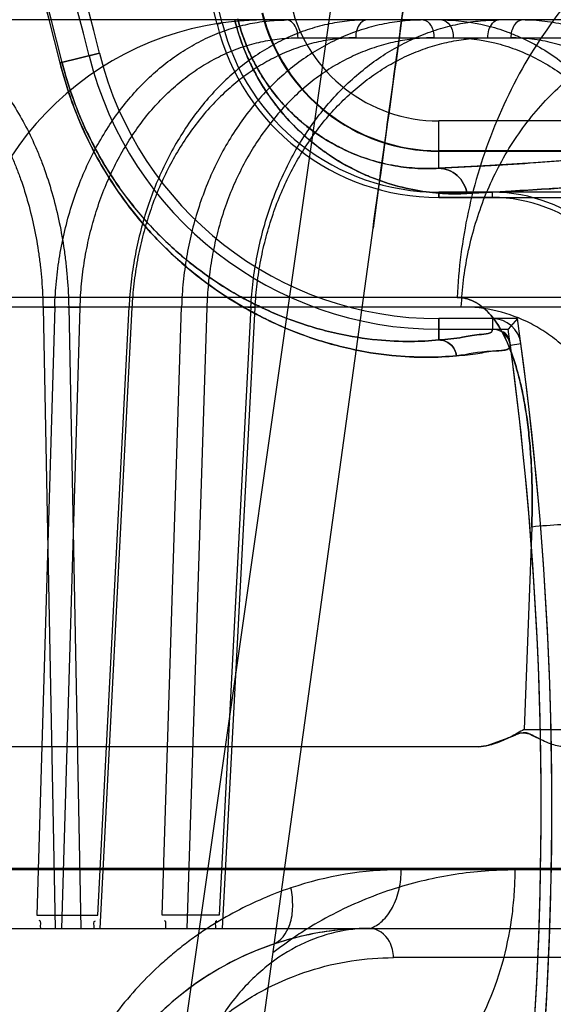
# Model space of a CAD drawing. Header units: millimetres. Extents: x 0 to 297, y 0 to 210.
# Tile 425 of 438: x 242.7033 to 242.7562, y 159.3565 to 159.454. Entities that reach past the tile are written whole.
import ezdxf

# ---------------------------------------------------------------- set-up
doc = ezdxf.new("R2010")
doc.units = ezdxf.units.MM
doc.header["$LTSCALE"] = 16.335
doc.layers.get('0').update_dxf_attribs({"linetype": 'CONTINUOUS'})
for name, color, linetype in [('AXES_REF', 7, 'CONTINUOUS'), ('INTFCLR_1', 7, 'CONTINUOUS'), ('INTFCLR_144815', 7, 'CONTINUOUS'), ('INTFCLR_72935', 7, 'CONTINUOUS')]:
    doc.layers.add(name, color=color, linetype=linetype)

msp = doc.modelspace()

# ---------------------------------------------------------------- linework, layer by layer
at = {"color": 7, "linetype": 'Continuous'}
for radius in [5.8174969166, 5.817, 5.7797484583]:
    msp.add_circle((241.4979109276, 154.8339782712), radius, dxfattribs=at)
msp.add_arc((241.4979109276, 154.8339782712), 5.76, 278.2771290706, 261.7228709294, dxfattribs=at)
at = {"layer": 'AXES_REF', "color": 7, "linetype": 'Continuous'}
msp.add_arc((241.4979109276, 154.8339782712), 5.892, 113.0826660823, 66.91733391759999, dxfattribs=at)
at = {"layer": 'AXES_REF', "color": 9, "linetype": 'Continuous'}
msp.add_arc((241.4979109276, 154.8339782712), 5.3067073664, 94.4118118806, 85.5881881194, dxfattribs=at)
at = {"layer": 'INTFCLR_1', "color": 9, "linetype": 'Continuous'}
for p, q in [((242.7234070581, 159.4537013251), (242.7228975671, 159.4535749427)), ((242.7073541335, 159.4497192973), (242.7112505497, 159.4506858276)), ((242.7448624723, 159.4392838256), (242.7448624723, 159.4439715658)), ((242.7632096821, 159.4439715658), (242.7448624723, 159.4439715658)), ((242.7448624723, 159.4409720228), (242.764016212, 159.4409729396)), ((242.7448624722, 159.4363928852), (242.7448624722, 159.4369178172)), ((242.7501710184, 159.4363928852), (242.7501710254, 159.4369178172)), ((242.7448624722, 159.4243928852), (242.7448624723, 159.4222757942)), ((242.7501710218, 159.4243928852), (242.750170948, 159.4233349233)), ((242.7519550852, 159.4217736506), (242.7530036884, 159.4219140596))]:
    msp.add_line(p, q, dxfattribs=at)
at = {"layer": 'INTFCLR_1', "color": 6, "linetype": 'Continuous'}
for p, q in [((242.7448624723, 159.4369178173), (242.7501710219, 159.4369178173)), ((242.7501710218, 159.4363928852), (242.7448624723, 159.4363928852)), ((242.7501709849, 159.4243928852), (242.7448624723, 159.4243928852)), ((242.7448624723, 159.4233349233), (242.7501709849, 159.4233349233))]:
    msp.add_line(p, q, dxfattribs=at)
at = {"layer": 'INTFCLR_1', "color": 9, "linetype": 'Continuous'}
for centre, radius, start, end in [((242.4100786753, 159.3759782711), 0.3626146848, 4.2349584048, 43.61014177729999), ((242.4100786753, 159.3759782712), 0.3062848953, 13.9313770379, 41.16544983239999), ((242.4100786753, 159.3759782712), 0.3064862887, 13.9313763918, 41.1654492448), ((242.7448624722, 159.459023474), 0.0150519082, 193.931376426, 269.9999999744), ((242.7448624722, 159.459023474), 0.0180514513, 193.9313763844, 270.0000000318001)]:
    msp.add_arc(centre, radius, start, end, dxfattribs=at)
at = {"layer": 'INTFCLR_1', "color": 6, "linetype": 'Continuous'}
for centre, radius, start, end in [((242.4100786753, 159.3759782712), 0.3596172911, 10.8985890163, 42.7086480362), ((242.4100786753, 159.3759782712), 0.3222993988, 13.9313766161, 41.16544924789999), ((242.4100786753, 159.3759782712), 0.3228243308, 13.9313763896, 41.16544924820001), ((242.4100786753, 159.3759782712), 0.3102993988, 13.9313761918, 41.1654492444), ((242.4100786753, 159.3759782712), 0.309241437, 13.9313763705, 41.1654492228), ((242.7448624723, 159.459023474), 0.0226305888, 193.9313730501, 270.0000005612), ((242.7448624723, 159.459023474), 0.0221056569, 193.9313762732, 270.0000001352), ((242.7448624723, 159.459023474), 0.03568855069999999, 193.9313764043, 269.9999999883), ((242.7448624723, 159.459023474), 0.0346305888, 193.931378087, 270.0000003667), ((242.7501708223, 159.4215347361), 0.0153830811, 7.627261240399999, 89.9992566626), ((242.7501708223, 159.4215347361), 0.0148581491, 7.627262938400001, 89.99922879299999), ((242.7501708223, 159.4215347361), 0.0028581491, 7.627283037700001, 89.99599086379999), ((242.7501708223, 159.4215347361), 0.0018001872, 7.626596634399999, 89.9960006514), ((242.4100786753, 159.3759782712), 0.3449299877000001, 356.013443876, 7.6295226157), ((242.4100786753, 159.3759782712), 0.3459879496, 356.0148208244, 7.629522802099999)]:
    msp.add_arc(centre, radius, start, end, dxfattribs=at)
at = {"layer": 'INTFCLR_1', "color": 9, "linetype": 'Continuous'}
for points, knots in [([(242.7246404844, 159.4540072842), (242.7247840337, 159.4534285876), (242.7251121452, 159.4522966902), (242.7257224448, 159.4506745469), (242.7264200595, 159.449170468), (242.7271793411, 159.4477972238), (242.7279763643, 159.4465585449), (242.7290367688, 159.44511733), (242.730390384, 159.4435731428), (242.732060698, 159.4420295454), (242.7341646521, 159.4404254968), (242.7362839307, 159.4391954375), (242.7383702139, 159.4382904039), (242.740271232, 159.4376223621), (242.7425467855, 159.4370644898), (242.7451634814, 159.4367544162), (242.7468458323, 159.4367464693), (242.7476528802, 159.4367869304)], [0, 0, 0, 0, 0.0574632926, 0.1134413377, 0.1668813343, 0.2171113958, 0.2645566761, 0.3087359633, 0.3894700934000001, 0.4620266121, 0.5275637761, 0.6441777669, 0.6969842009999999, 0.7465882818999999, 0.8382378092, 0.9221215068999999, 1, 1, 1, 1]), ([(242.7249516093, 159.4540844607), (242.7250758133, 159.4535837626), (242.7253599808, 159.4526045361), (242.72588875, 159.4512014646), (242.7264937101, 159.4499007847), (242.7273443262, 159.4483673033), (242.7284816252, 159.446718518), (242.7299371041, 159.4450669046), (242.7313853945, 159.4437367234), (242.7332094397, 159.4423569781), (242.7361386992, 159.4406716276), (242.739552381, 159.4395932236), (242.7427174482, 159.4392401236), (242.7441674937, 159.439243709), (242.7448624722, 159.4392838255)], [0, 0, 0, 0, 0.057581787, 0.113670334, 0.167208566, 0.2175479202, 0.3092789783, 0.3901305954, 0.4627853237, 0.5284008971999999, 0.645086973, 0.8385561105, 0.9222973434, 1, 1, 1, 1]), ([(242.7073541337, 159.4497192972), (242.7076514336, 159.4485207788), (242.7083421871, 159.4462123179), (242.709657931, 159.4429515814), (242.7111562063, 159.440012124), (242.7127687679, 159.4374024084), (242.7144268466, 159.4351247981), (242.7165649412, 159.4325804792), (242.7187573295, 159.4304143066), (242.7209670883, 159.4285800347), (242.7230090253, 159.4270590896), (242.7254849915, 159.4254809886), (242.7283769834, 159.4239849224), (242.7318301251, 159.4225424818), (242.7357447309, 159.4213798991), (242.7399693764, 159.4206935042), (242.743518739, 159.4205143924), (242.745659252, 159.4206158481), (242.7466186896, 159.420709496)], [0, 0, 0, 0, 0.06983020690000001, 0.1360165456, 0.1985856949, 0.2561722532, 0.3093207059, 0.3577512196, 0.4440024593, 0.4831205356, 0.5200948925, 0.5879287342, 0.6488908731, 0.7039975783, 0.7993757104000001, 0.8790225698, 0.9454860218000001, 1, 1, 1, 1]), ([(242.7075496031, 159.4497677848), (242.7078321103, 159.4486288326), (242.7084887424, 159.4464351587), (242.7097398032, 159.4433369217), (242.7111646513, 159.4405443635), (242.7126983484, 159.4380653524), (242.7142753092, 159.4359022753), (242.7163088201, 159.4334865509), (242.718393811, 159.4314306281), (242.7204951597, 159.4296905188), (242.7224369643, 159.4282481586), (242.7247907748, 159.4267526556), (242.7275401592, 159.425336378), (242.7308216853, 159.4239728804), (242.7345411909, 159.4228772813), (242.7385530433, 159.4222368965), (242.7419221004, 159.4220774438), (242.7439524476, 159.4221837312), (242.7448624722, 159.4222757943)], [0, 0, 0, 0, 0.0698671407, 0.1360883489, 0.1986819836, 0.2562926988, 0.3094735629, 0.3579124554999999, 0.4441892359, 0.4833221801, 0.5202930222, 0.5881501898, 0.6490914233, 0.7042036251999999, 0.7995434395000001, 0.8791525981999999, 0.9455413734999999, 1, 1, 1, 1]), ([(242.764016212, 159.4409729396), (242.7629292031, 159.4406330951), (242.7608331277, 159.4404222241), (242.7575768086, 159.4400774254), (242.7539965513, 159.4398117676), (242.7496773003, 159.4395349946), (242.7465488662, 159.4393683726), (242.7448624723, 159.4392838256)], [0, 0, 0, 0, 0.1775490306, 0.3251143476, 0.5116510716, 0.7367680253, 1, 1, 1, 1]), ([(242.7476528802, 159.4367869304), (242.7475421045, 159.4374543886), (242.7468773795, 159.4387405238), (242.7455145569, 159.4392798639), (242.7448624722, 159.4392838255)], [0, 0, 0, 0, 0.5092164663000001, 1, 1, 1, 1]), ([(242.7476528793, 159.4367869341), (242.7492175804, 159.43686538), (242.751984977, 159.4370129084), (242.7556780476, 159.4372401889), (242.7585242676, 159.4374426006), (242.7607291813, 159.4376228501), (242.7625121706, 159.4377938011), (242.764029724, 159.4379583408), (242.7655903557, 159.4381896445), (242.7666770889, 159.4383400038), (242.7672464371, 159.4385929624)], [0, 0, 0, 0, 0.2385487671, 0.4219735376, 0.5633767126, 0.6730318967, 0.7587781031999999, 0.8362030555, 0.9051367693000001, 1, 1, 1, 1]), ([(242.750170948, 159.4233349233), (242.7502352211, 159.4228733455), (242.7485357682, 159.422834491), (242.7470985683, 159.4224649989), (242.745645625, 159.4223522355), (242.7448624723, 159.4222757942)], [0, 0, 0, 0, 0.2565760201, 0.5667820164, 1, 1, 1, 1]), ([(242.7466186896, 159.420709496), (242.7465636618, 159.4211269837), (242.7461438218, 159.4219470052), (242.745279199, 159.4222744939), (242.7448624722, 159.4222757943)], [0, 0, 0, 0, 0.5026078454, 1, 1, 1, 1]), ([(242.7466186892, 159.4207094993), (242.7473238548, 159.4207783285), (242.7487524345, 159.4208899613), (242.7501775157, 159.4212634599), (242.7520202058, 159.421287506), (242.7519550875, 159.4217736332)], [0, 0, 0, 0, 0.3881437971, 0.7313082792, 1, 1, 1, 1])]:
    msp.add_open_spline(points, degree=3, knots=knots, dxfattribs=at)
at = {"layer": 'INTFCLR_144815', "color": 9, "linetype": 'Continuous'}
for p, q in [((242.7887769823, 159.8370621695), (242.679970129, 159.0763019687)), ((242.7961810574, 159.4539782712), (242.0877571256, 159.4539782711)), ((242.7309181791, 159.4522096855), (242.7659862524, 159.4522096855)), ((242.6832340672, 159.033990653), (242.7383460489, 159.4333639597)), ((242.8624730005, 159.4264903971), (242.0134455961, 159.4264903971)), ((242.0656271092, 159.4255483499), (242.8226504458, 159.4255483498)), ((242.7068169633, 159.4255483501), (242.7050326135, 159.3652872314)), ((242.7056561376, 159.4254855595), (242.7082017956, 159.4255483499)), ((242.7056561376, 159.4254855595), (242.7068573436, 159.3639782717)), ((242.7075110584, 159.363978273), (242.7093292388, 159.4254855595)), ((242.7082017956, 159.4255483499), (242.7094009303, 159.3639782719)), ((242.7110727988, 159.3652872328), (242.7141751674, 159.4255483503)), ((242.7144564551, 159.4254855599), (242.7112869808, 159.3639782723)), ((242.7174519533, 159.3652872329), (242.7193799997, 159.4255483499)), ((242.7218759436, 159.4254855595), (242.7199108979, 159.3639782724)), ((242.7262525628, 159.4255483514), (242.7230934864, 159.3652872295)), ((242.7234376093, 159.363978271), (242.7266647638, 159.4254855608)), ((242.7540641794, 159.4037464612), (242.7533040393, 159.383684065)), ((242.7533034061, 159.3836840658), (242.7982445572, 159.3836840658)), ((242.915809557, 159.369925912), (242.6143892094, 159.3699259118)), ((242.9338081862, 159.3697688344), (242.6216503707, 159.3697688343)), ((241.9389869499, 159.3639782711), (242.9098097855, 159.3639782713)), ((242.8635020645, 159.3610829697), (242.7403782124, 159.3610829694))]:
    msp.add_line(p, q, dxfattribs=at)
at = {"layer": 'INTFCLR_144815', "color": 6, "linetype": 'Continuous'}
for p, q in [((242.7068169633, 159.4255483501), (242.7093292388, 159.4254855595)), ((242.7144564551, 159.4254855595), (242.7138141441, 159.4255439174)), ((242.7218759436, 159.4254855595), (242.7193799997, 159.4255483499)), ((242.7259394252, 159.4255400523), (242.7266647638, 159.4254855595)), ((242.7488016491, 159.3819782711), (242.1151926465, 159.3819782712)), ((242.7488016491, 159.3819782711), (242.749556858, 159.3820525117)), ((242.705032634, 159.365287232), (242.7110728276, 159.365287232)), ((242.7230935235, 159.365287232), (242.7174519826, 159.365287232))]:
    msp.add_line(p, q, dxfattribs=at)
at = {"layer": 'INTFCLR_144815', "color": 7, "linetype": 'Continuous'}
for p, q in [((242.74955681, 159.3820527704), (242.7521970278, 159.3830334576)), ((242.7521971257, 159.3830334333), (242.7514460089, 159.3826863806)), ((242.752741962, 159.3832716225), (242.7521971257, 159.3830334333)), ((242.7537758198, 159.3832722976), (242.7542876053, 159.3830342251)), ((242.7542876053, 159.3830342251), (242.7549733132, 159.3826870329)), ((242.7495568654, 159.3820527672), (242.7488016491, 159.3819782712))]:
    msp.add_line(p, q, dxfattribs=at)
at = {"layer": 'INTFCLR_144815', "color": 6, "linetype": 'Continuous'}
for centre, radius, start, end in [((242.7365835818, 159.4239782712), 0.048, 89.9999999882, 176.9999999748), ((242.7275712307, 159.4239782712), 0.03, 90.0000000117, 176.9999999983)]:
    msp.add_arc(centre, radius, start, end, dxfattribs=at)
at = {"layer": 'INTFCLR_144815', "color": 9, "linetype": 'Continuous'}
for centre, radius, start, end in [((242.7411534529, 159.3355966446), 0.0341933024, 90.00514370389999, 108.6480614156), ((242.7380541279, 159.3339782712), 0.03, 90.0000000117, 176.0000000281)]:
    msp.add_arc(centre, radius, start, end, dxfattribs=at)
at = {"layer": 'INTFCLR_144815', "color": 7, "linetype": 'Continuous'}
for points, knots in [([(242.7887769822, 159.8370621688), (242.7891354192, 159.8370692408), (242.7891928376, 159.8359100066), (242.7893061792, 159.8348995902), (242.7893089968, 159.8335229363), (242.7892893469, 159.8322358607), (242.7892470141, 159.8309994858), (242.7891904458, 159.8297293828), (242.7891047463, 159.8281574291), (242.7889848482, 159.8262867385), (242.7888566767, 159.82451212), (242.7887345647, 159.8229323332), (242.788619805, 159.8215132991), (242.788490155, 159.819976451), (242.7883438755, 159.8183054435), (242.7881787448, 159.8164814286), (242.7879934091, 159.8144986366), (242.7877851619, 159.812333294), (242.7875484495, 159.8099356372), (242.7872801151, 159.8072862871), (242.7869812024, 159.8044033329), (242.7866470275, 159.8012477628), (242.7862588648, 159.7976561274), (242.7858286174, 159.7937537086), (242.7853496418, 159.7894858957), (242.7848125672, 159.7847776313), (242.784187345, 159.7793845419), (242.7834818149, 159.7733927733), (242.7826782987, 159.766665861), (242.781767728, 159.759146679), (242.7807144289, 159.7505630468), (242.7795176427, 159.7409307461), (242.7781507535, 159.7300572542), (242.7765997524, 159.7178529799), (242.7748847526, 159.7044944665), (242.7730072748, 159.6900026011), (242.7709997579, 159.6746325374), (242.7688465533, 159.6582669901), (242.7665799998, 159.6411520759), (242.7642060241, 159.6233305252), (242.7617393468, 159.6049092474), (242.7591616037, 159.5857485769), (242.756455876, 159.5657229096), (242.7536406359, 159.5449697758), (242.7507536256, 159.5237653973), (242.7478062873, 159.5021897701), (242.7447732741, 159.4800552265), (242.7416094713, 159.4570334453), (242.7394522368, 159.4413800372), (242.7383460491, 159.4333639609)], [0, 0, 0, 0, 0.0026421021, 0.0054442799, 0.0088551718, 0.0123243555, 0.0150581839, 0.0179445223, 0.0217014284, 0.0266572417, 0.031760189, 0.0348135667, 0.0383346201, 0.0422522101, 0.046179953, 0.0506965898, 0.0557496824, 0.06085629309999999, 0.0667282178, 0.0735056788, 0.0804811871, 0.0880887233, 0.096891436, 0.1071047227, 0.1170227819, 0.1285415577, 0.1420284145, 0.1570346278, 0.1730043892, 0.1919564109, 0.2128538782, 0.2367380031, 0.2634897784, 0.2936193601, 0.3274037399, 0.3627465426, 0.4013131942, 0.4416392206, 0.4843958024, 0.5285469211, 0.5741395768, 0.6213675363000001, 0.6710282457, 0.7230645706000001, 0.7757135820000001, 0.8287407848, 0.8835481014, 0.9403637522, 1, 1, 1, 1]), ([(242.7383460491, 159.4333639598), (242.7393539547, 159.44066535), (242.7412436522, 159.4543774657), (242.7439042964, 159.4737228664), (242.7462427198, 159.4907655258), (242.7483100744, 159.5058649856), (242.7501510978, 159.5193389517), (242.7517934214, 159.5313818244), (242.7532775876, 159.5422841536), (242.7546360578, 159.5522807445), (242.7558760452, 159.561421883), (242.7569908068, 159.5696539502), (242.7579765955, 159.5769450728), (242.7588554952, 159.5834548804), (242.7596400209, 159.5892736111), (242.7603378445, 159.5944565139), (242.7609599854, 159.599082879), (242.7615183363, 159.6032394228), (242.762015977, 159.6069476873), (242.7624682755, 159.6103210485), (242.7628720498, 159.6133349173), (242.7632332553, 159.6160330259), (242.7635604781, 159.6184788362), (242.7638574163, 159.6206995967), (242.7641283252, 159.622726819), (242.7643725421, 159.6245551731), (242.7645960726, 159.6262294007), (242.7648008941, 159.6277641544), (242.7649879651, 159.6291664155), (242.7651655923, 159.6304983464), (242.7653658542, 159.6320005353), (242.7655705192, 159.6335363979), (242.7657154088, 159.6346241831), (242.7657805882, 159.6351137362)], [0, 0, 0, 0, 0.1086009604, 0.2039477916, 0.2877238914, 0.3620651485, 0.4285031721, 0.4880977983, 0.5411506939, 0.5906228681, 0.6367442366, 0.6770723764, 0.71302358, 0.7451511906, 0.7738599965, 0.7995341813, 0.8222066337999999, 0.8426397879, 0.8613279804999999, 0.8773350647, 0.892788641, 0.9061319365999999, 0.9174444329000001, 0.9291470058, 0.9391444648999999, 0.9475796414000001, 0.9563257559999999, 0.9640319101, 0.9703936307, 0.9771701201, 0.9838307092, 0.9927231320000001, 1, 1, 1, 1]), ([(242.7542861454, 159.3830343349), (242.7540522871, 159.3831570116), (242.7533801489, 159.3835498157), (242.7525996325, 159.3832262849), (242.7521713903, 159.3830215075)], [0, 0, 0, 0, 0.357463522, 1, 1, 1, 1]), ([(242.7521970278, 159.3830334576), (242.7524457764, 159.3831526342), (242.7531166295, 159.3835384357), (242.7539010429, 159.3832363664), (242.7543099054, 159.3830223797)], [0, 0, 0, 0, 0.374100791, 1, 1, 1, 1]), ([(242.7572575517, 159.3819782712), (242.7568005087, 159.3819782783), (242.7560748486, 159.3821815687), (242.755111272, 159.3826100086), (242.7545760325, 159.3828855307), (242.7542861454, 159.3830343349)], [0, 0, 0, 0, 0.431984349, 0.6920171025, 1, 1, 1, 1]), ([(242.7510903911, 159.3825333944), (242.7508137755, 159.3824180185), (242.7500763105, 159.3821431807), (242.7492900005, 159.3819795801), (242.7488016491, 159.3819782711)], [0, 0, 0, 0, 0.3803144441, 1, 1, 1, 1]), ([(242.73805407, 159.3639782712), (242.7361401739, 159.3639782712), (242.7332360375, 159.3636990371), (242.7299358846, 159.3628883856), (242.7280472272, 159.3622735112), (242.7261470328, 159.3615473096), (242.7237925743, 159.3604346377), (242.7210445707, 159.3587599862), (242.7188009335, 159.3570457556), (242.7166840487, 159.3550642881), (242.7153915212, 159.3538275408), (242.714664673, 159.352935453)], [0, 0, 0, 0, 0.2151948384, 0.325426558, 0.3816421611, 0.4384201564, 0.5540782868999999, 0.6738510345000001, 0.7997002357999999, 0.8706165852, 1, 1, 1, 1])]:
    msp.add_open_spline(points, degree=3, knots=knots, dxfattribs=at)
at = {"layer": 'INTFCLR_144815', "color": 9, "linetype": 'Continuous'}
for points, knots in [([(242.7904771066, 159.4719782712), (242.7878797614, 159.4719782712), (242.7825087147, 159.4714536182), (242.7745588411, 159.4690221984), (242.7669021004, 159.4648256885), (242.7600264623, 159.4589668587), (242.7543531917, 159.4517500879), (242.7501637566, 159.4436270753), (242.747558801, 159.4351131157), (242.7468088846, 159.4293225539), (242.7466732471, 159.4264903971)], [0, 0, 0, 0, 0.1120066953, 0.2310131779, 0.3561439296, 0.4858595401, 0.6179059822, 0.7494999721, 0.8777274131, 1, 1, 1, 1]), ([(242.6896898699, 159.4539782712), (242.6908881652, 159.4539782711), (242.6927173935, 159.4536948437), (242.694711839, 159.4529203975), (242.6958375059, 159.4523474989), (242.697557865, 159.4513238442), (242.699425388, 159.4497551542), (242.7010480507, 159.4478952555), (242.7019483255, 159.4467006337), (242.7032909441, 159.4447353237), (242.7044318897, 159.4425781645), (242.7053843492, 159.4402943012), (242.705995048, 159.4386628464), (242.7069358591, 159.4356678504), (242.707578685, 159.4325493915), (242.7079289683, 159.4298073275), (242.70811079, 159.4279220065), (242.7081825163, 159.4264992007), (242.7082017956, 159.4255483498)], [0, 0, 0, 0, 0.0967659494, 0.1466539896, 0.1724019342, 0.1986761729, 0.308236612, 0.3671749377, 0.3978274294, 0.4289742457, 0.5593456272, 0.5937296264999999, 0.6288132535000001, 0.6999763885, 0.8470702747, 0.8850494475, 0.9232001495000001, 1, 1, 1, 1]), ([(242.7309181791, 159.4522096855), (242.7309152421, 159.4524770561), (242.7308400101, 159.4531817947), (242.7302531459, 159.4539782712), (242.7297855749, 159.4539782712)], [0, 0, 0, 0, 0.363812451, 1, 1, 1, 1]), ([(242.7377651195, 159.4539782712), (242.7375233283, 159.4539782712), (242.7368029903, 159.4535362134), (242.7366380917, 159.4527173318), (242.7366325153, 159.4522096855)], [0, 0, 0, 0, 0.3226170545, 1, 1, 1, 1]), ([(242.7433238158, 159.4539782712), (242.7436184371, 159.4539782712), (242.7442689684, 159.4533916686), (242.7443771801, 159.452647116), (242.7443816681, 159.4522096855)], [0, 0, 0, 0, 0.4024470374, 1, 1, 1, 1]), ([(242.745159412, 159.4539782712), (242.7466357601, 159.4539782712), (242.7488735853, 159.4537006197), (242.7513686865, 159.4529242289), (242.7527763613, 159.4523496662), (242.7548905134, 159.4513428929), (242.7572270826, 159.449794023), (242.7593117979, 159.447905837), (242.7604591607, 159.4467052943), (242.76214361, 159.4447668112), (242.7636164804, 159.4426086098), (242.7648651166, 159.4402984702), (242.7656589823, 159.4386717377), (242.7668910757, 159.4356979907), (242.7677730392, 159.4325662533), (242.7682795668, 159.4298093), (242.76855311, 159.4279255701), (242.7686791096, 159.4265006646), (242.7687279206, 159.4255483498)], [0, 0, 0, 0, 0.1091978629, 0.1646839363, 0.1929779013, 0.2215829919, 0.3378362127, 0.398393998, 0.4294053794, 0.4606082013, 0.5883152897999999, 0.6213567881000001, 0.6548436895, 0.7221509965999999, 0.8592379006, 0.8943221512, 0.9294697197, 1, 1, 1, 1]), ([(242.745159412, 159.4539782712), (242.7454750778, 159.4539782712), (242.74615918, 159.4534078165), (242.7462872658, 159.4526421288), (242.7462920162, 159.4522096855)], [0, 0, 0, 0, 0.4219368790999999, 1, 1, 1, 1]), ([(242.747091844, 159.4255483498), (242.7471726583, 159.4273173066), (242.7476183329, 159.4309289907), (242.7491672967, 159.436243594), (242.7516589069, 159.4413160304), (242.7550351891, 159.4458266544), (242.7591322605, 159.4494934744), (242.7636990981, 159.4521235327), (242.7677209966, 159.4534147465), (242.7705184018, 159.4538427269), (242.7720660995, 159.4539591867), (242.7728292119, 159.4539782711), (242.7732074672, 159.4539782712)], [0, 0, 0, 0, 0.1249260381, 0.2555252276, 0.3887896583, 0.5214499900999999, 0.6505625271, 0.7739873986, 0.8905463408, 0.9461740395, 0.9733149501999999, 1, 1, 1, 1]), ([(242.7497188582, 159.4522096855), (242.7497215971, 159.4524766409), (242.7497884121, 159.4531582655), (242.7503247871, 159.4539782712), (242.7507767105, 159.4539782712)], [0, 0, 0, 0, 0.3713619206, 1, 1, 1, 1]), ([(242.7531389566, 159.4539782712), (242.7528232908, 159.4539782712), (242.7521391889, 159.4534078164), (242.7520111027, 159.4526421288), (242.7520063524, 159.4522096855)], [0, 0, 0, 0, 0.4219368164, 1, 1, 1, 1]), ([(242.7761489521, 159.4255483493), (242.776091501, 159.4274300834), (242.7757990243, 159.4302398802), (242.7750924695, 159.4334397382), (242.7745882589, 159.4352231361), (242.7737489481, 159.4377989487), (242.7724914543, 159.4406694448), (242.7708964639, 159.443314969), (242.7699080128, 159.4447281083), (242.768391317, 159.4466970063), (242.7666654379, 159.4484715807), (242.7647591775, 159.449976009), (242.7634763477, 159.4508820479), (242.761172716, 159.4522450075), (242.7586693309, 159.4532038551), (242.7564706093, 159.4536817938), (242.7549980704, 159.4539095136), (242.7538815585, 159.4539782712), (242.7531389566, 159.4539782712)], [0, 0, 0, 0, 0.1400985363, 0.2092020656, 0.2436857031, 0.277971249, 0.4108016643, 0.4755818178, 0.5076100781, 0.5390793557, 0.6605405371, 0.6902617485, 0.7197591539, 0.7773480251, 0.8891702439, 0.9170270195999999, 0.9447376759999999, 1, 1, 1, 1]), ([(242.6882912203, 159.4522096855), (242.6894164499, 159.4522096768), (242.6911341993, 159.4519433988), (242.6930065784, 159.4512150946), (242.6940633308, 159.4506766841), (242.6956783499, 159.4497144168), (242.6974312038, 159.4482398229), (242.6989535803, 159.4464915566), (242.6997981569, 159.4453686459), (242.7010577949, 159.4435211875), (242.702127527, 159.4414933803), (242.703020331, 159.4393467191), (242.7035927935, 159.4378131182), (242.7044745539, 159.4349977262), (242.7050758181, 159.4320663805), (242.7054029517, 159.4294889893), (242.7055724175, 159.4277167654), (242.7056386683, 159.4263793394), (242.7056561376, 159.4254855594)], [0, 0, 0, 0, 0.0967190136, 0.1465806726, 0.1723146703, 0.1985760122, 0.3080971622, 0.3670217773, 0.3976693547, 0.4288123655, 0.5591857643, 0.5935747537, 0.6286656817, 0.6998490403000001, 0.8469959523, 0.8849916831, 0.9231605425, 1, 1, 1, 1]), ([(242.7093292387, 159.4254855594), (242.7093525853, 159.4262755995), (242.7094506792, 159.427850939), (242.7097528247, 159.4301911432), (242.7102080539, 159.4324885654), (242.7108121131, 159.434726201), (242.711561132, 159.436887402), (242.7124499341, 159.4389566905), (242.7134719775, 159.4409200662), (242.7146206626, 159.4427637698), (242.7158874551, 159.4444750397), (242.717264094, 159.4460408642), (242.7187400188, 159.4474505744), (242.7203055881, 159.4486937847), (242.7219499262, 159.4497620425), (242.72366184, 159.4506469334), (242.7254282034, 159.451341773), (242.7272352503, 159.451841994), (242.7290696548, 159.4521429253), (242.7303031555, 159.4522096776), (242.7309181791, 159.4522096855)], [0, 0, 0, 0, 0.0625751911, 0.1248556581, 0.1866808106, 0.2478568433, 0.308207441, 0.3676164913, 0.4259976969, 0.4832810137, 0.5394189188, 0.5943734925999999, 0.6481451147, 0.7007911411, 0.7524180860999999, 0.8031453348, 0.8531013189, 0.9024260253, 0.9513082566, 1, 1, 1, 1]), ([(242.7366325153, 159.4522096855), (242.7360159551, 159.4522096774), (242.7347779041, 159.4521425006), (242.7329349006, 159.4518406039), (242.7311158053, 159.451339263), (242.7293343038, 159.4506435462), (242.7276038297, 159.4497581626), (242.725936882, 159.4486896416), (242.7243445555, 159.4474460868), (242.7228380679, 159.4460359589), (242.7214275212, 159.4444697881), (242.72012373, 159.4427583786), (242.7189351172, 159.4409146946), (242.7178703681, 159.4389511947), (242.7169363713, 159.4368814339), (242.7161402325, 159.4347197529), (242.7154876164, 159.4324825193), (242.7149826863, 159.4301868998), (242.7146297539, 159.4278494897), (242.7144971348, 159.4262751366), (242.7144564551, 159.4254855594)], [0, 0, 0, 0, 0.0484674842, 0.09724098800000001, 0.1465391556, 0.1965208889, 0.2473248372, 0.2990923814, 0.351934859, 0.4059259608, 0.4610962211, 0.5174293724, 0.5748699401, 0.6333655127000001, 0.6928507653, 0.7532178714, 0.8143042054, 0.8759073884, 0.9378494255, 1, 1, 1, 1]), ([(242.7443816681, 159.4522096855), (242.7437406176, 159.4522096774), (242.7424554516, 159.4521427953), (242.7405439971, 159.4518413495), (242.7386615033, 159.4513405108), (242.7368221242, 159.4506452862), (242.7350397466, 159.4497603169), (242.733327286, 159.4486920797), (242.7316961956, 159.447448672), (242.7301580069, 159.4460385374), (242.7287230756, 159.4444722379), (242.7274024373, 159.4427605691), (242.7262046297, 159.4409165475), (242.7251384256, 159.4389526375), (242.7242107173, 159.4368824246), (242.7234285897, 159.4347202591), (242.7227975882, 159.432482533), (242.7223216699, 159.4301864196), (242.7220049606, 159.4278485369), (242.7219011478, 159.4262747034), (242.7218759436, 159.4254855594)], [0, 0, 0, 0, 0.0498726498, 0.09990516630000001, 0.1502864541, 0.2011534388, 0.25263064, 0.3048543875, 0.3579391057, 0.4119677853, 0.4669861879, 0.5229973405, 0.5799694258, 0.6378754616, 0.6966772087, 0.7562949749, 0.8165953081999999, 0.8774051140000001, 0.9385746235, 1, 1, 1, 1]), ([(242.7266647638, 159.4254855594), (242.7267062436, 159.4262762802), (242.7268427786, 159.4278532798), (242.7272083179, 159.4301938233), (242.7277323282, 159.4324915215), (242.7284100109, 159.4347293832), (242.7292369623, 159.436890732), (242.730207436, 159.4389600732), (242.7313143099, 159.4409234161), (242.7325503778, 159.4427669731), (242.7339064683, 159.4444780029), (242.7353736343, 159.4460434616), (242.7369406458, 159.4474527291), (242.7385971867, 159.4486954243), (242.7403317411, 159.4497631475), (242.7421324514, 159.4506475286), (242.7439855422, 159.451341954), (242.7458766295, 159.4518419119), (242.7477918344, 159.4521427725), (242.7490779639, 159.4522096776), (242.7497188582, 159.4522096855)], [0, 0, 0, 0, 0.0611914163, 0.1222153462, 0.1829330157, 0.2431697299, 0.3027654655, 0.3616159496, 0.4196421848, 0.4767773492, 0.5329717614, 0.5881802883, 0.6423889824, 0.6956352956, 0.7479993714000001, 0.7995680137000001, 0.850430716, 0.900683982, 0.9504712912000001, 1, 1, 1, 1]), ([(242.7462920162, 159.4522096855), (242.7476808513, 159.4522096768), (242.7497860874, 159.4519487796), (242.7521334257, 159.4512186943), (242.7534579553, 159.4506787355), (242.7554471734, 159.4497324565), (242.7576458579, 159.4482765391), (242.7596079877, 159.4465015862), (242.7606879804, 159.445373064), (242.7622735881, 159.4435510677), (242.7636602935, 159.4415223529), (242.7648362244, 159.4393507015), (242.7655838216, 159.437821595), (242.7667441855, 159.4350263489), (242.7675756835, 159.4320825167), (242.7680538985, 159.429490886), (242.7683122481, 159.4277201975), (242.7684315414, 159.4263807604), (242.7684779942, 159.4254855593)], [0, 0, 0, 0, 0.1092276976, 0.1647324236, 0.1930354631, 0.2216493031, 0.3379316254, 0.3985016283, 0.4295175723, 0.460723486, 0.5884330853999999, 0.6214715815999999, 0.6549537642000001, 0.7222477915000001, 0.8592953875, 0.8943666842, 0.9295004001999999, 1, 1, 1, 1]), ([(242.7736052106, 159.4254855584), (242.7735522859, 159.4272542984), (242.7732792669, 159.4298954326), (242.7726170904, 159.4329033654), (242.7721445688, 159.4345798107), (242.7713576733, 159.4370009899), (242.7701778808, 159.4396991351), (242.7686810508, 159.442186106), (242.7677533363, 159.4435144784), (242.7663299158, 159.4453652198), (242.7647096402, 159.4470333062), (242.7629197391, 159.4484475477), (242.7617151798, 159.4492992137), (242.7595519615, 159.4505803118), (242.7572008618, 159.4514816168), (242.7551358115, 159.4519310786), (242.7537526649, 159.45214513), (242.7527038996, 159.4522096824), (242.7520063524, 159.4522096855)], [0, 0, 0, 0, 0.1401554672, 0.2092802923, 0.2437732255, 0.2780669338, 0.4109187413, 0.4756998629, 0.5077268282, 0.5391939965, 0.6606353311, 0.6903498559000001, 0.7198403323, 0.7774136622, 0.8891993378, 0.9170477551, 0.9447508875, 1, 1, 1, 1]), ([(242.7540641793, 159.403746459), (242.7540937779, 159.4045298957), (242.7541275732, 159.4060808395), (242.7541009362, 159.4083830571), (242.7540138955, 159.410268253), (242.7539036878, 159.4117433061), (242.7537704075, 159.4131546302), (242.7535595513, 159.4148430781), (242.7532801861, 159.4164744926), (242.7530179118, 159.4177133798), (242.7527417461, 159.4188576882), (242.7523596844, 159.4201843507), (242.751684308, 159.4220315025), (242.7508780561, 159.4236340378), (242.7498944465, 159.4249037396), (242.7491494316, 159.4256090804), (242.748358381, 159.4261180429), (242.7475272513, 159.426424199), (242.7469551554, 159.4264903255), (242.7466732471, 159.4264903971)], [0, 0, 0, 0, 0.091767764, 0.1815442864, 0.2694487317, 0.3126145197, 0.3546725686, 0.4353724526, 0.511722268, 0.5483304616, 0.583580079, 0.6495041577, 0.7097632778, 0.8137986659, 0.8576620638, 0.8971951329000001, 0.933318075, 0.9670022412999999, 1, 1, 1, 1]), ([(242.7466732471, 159.4264903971), (242.7469549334, 159.4264902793), (242.7475254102, 159.4264245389), (242.7483525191, 159.4261206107), (242.7498081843, 159.4251865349), (242.7509330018, 159.423564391), (242.7517081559, 159.4219001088), (242.7520675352, 159.4209838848), (242.7524233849, 159.4199615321), (242.7528224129, 159.4185798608), (242.7532233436, 159.4168012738), (242.7534952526, 159.4152218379), (242.7536790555, 159.41388659), (242.7538418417, 159.4124766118), (242.7539950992, 159.4106586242), (242.7540819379, 159.4088045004), (242.7541136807, 159.4072813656), (242.7541196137, 159.4057164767), (242.7540940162, 159.4045358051), (242.7540641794, 159.4037464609)], [0, 0, 0, 0, 0.0329952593, 0.06653992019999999, 0.1023576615, 0.2341585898, 0.2886102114, 0.3181527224, 0.3493214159, 0.415407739, 0.4864622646, 0.5627887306, 0.6030561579, 0.6443314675, 0.7290312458, 0.8167025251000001, 0.8617033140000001, 0.9074743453, 1, 1, 1, 1]), ([(242.7647390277, 159.4097904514), (242.7646832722, 159.4099381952), (242.7644638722, 159.4105112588), (242.7640683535, 159.4114882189), (242.7633686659, 159.4130746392), (242.7621157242, 159.4155840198), (242.7601014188, 159.4187466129), (242.7578953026, 159.4211282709), (242.7563325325, 159.4223981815), (242.7553145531, 159.4231342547), (242.7534968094, 159.4242234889), (242.7506687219, 159.4252845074), (242.7482826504, 159.4255476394), (242.7470918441, 159.4255483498)], [0, 0, 0, 0, 0.0187560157, 0.0728836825, 0.1251833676, 0.224679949, 0.4058705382, 0.5687625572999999, 0.6073438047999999, 0.6449671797, 0.7179054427, 0.8585486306, 1, 1, 1, 1]), ([(242.7989752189, 159.4037464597), (242.7966594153, 159.40383049), (242.7919981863, 159.4039820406), (242.7850439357, 159.4041536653), (242.7782535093, 159.4042628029), (242.7718774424, 159.404302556), (242.7661486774, 159.404270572), (242.7612551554, 159.4041702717), (242.7573208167, 159.4040086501), (242.7550334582, 159.4038465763), (242.7540641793, 159.403746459)], [0, 0, 0, 0, 0.154723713, 0.3113826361, 0.4644588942, 0.6081603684, 0.7371004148, 0.8469550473, 0.9349387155, 1, 1, 1, 1]), ([(242.7524327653, 159.3697687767), (242.7504421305, 159.3697682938), (242.7464094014, 159.369463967), (242.7414515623, 159.3683075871), (242.737561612, 159.3669004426), (242.734676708, 159.3655808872), (242.7323437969, 159.3642720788), (242.7302588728, 159.3629185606), (242.7291170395, 159.3620833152), (242.7284353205, 159.3615465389)], [0, 0, 0, 0, 0.2312374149, 0.4677383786, 0.5888809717, 0.7113075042, 0.8358357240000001, 0.8992079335, 1, 1, 1, 1]), ([(242.7371641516, 159.3459868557), (242.7379811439, 159.3460202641), (242.7398514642, 159.3463243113), (242.7426800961, 159.3475908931), (242.7454859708, 159.3498493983), (242.7479609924, 159.3529591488), (242.7499610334, 159.3567464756), (242.7513940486, 159.3609695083), (242.7520984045, 159.3646567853), (242.7523779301, 159.3676014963), (242.7524286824, 159.3690530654), (242.7524327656, 159.3697688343)], [0, 0, 0, 0, 0.079538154, 0.1823736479, 0.2978289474, 0.4265721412, 0.5663430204, 0.7123997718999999, 0.8588159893, 0.9303734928, 1, 1, 1, 1]), ([(242.7380541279, 159.3639782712), (242.7384942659, 159.3641238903), (242.739392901, 159.3646995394), (242.7403814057, 159.3660838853), (242.7410043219, 159.367851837), (242.7411466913, 159.3691437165), (242.7411503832, 159.3697899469)], [0, 0, 0, 0, 0.1999424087, 0.4444223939, 0.7212887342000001, 1, 1, 1, 1]), ([(242.7302200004, 159.3679948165), (242.7283539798, 159.367365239), (242.7255926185, 159.3661784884), (242.7225589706, 159.3644065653), (242.7208420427, 159.3632522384), (242.7195679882, 159.3623132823), (242.7183241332, 159.3613097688), (242.7167064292, 159.3598821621), (242.7147785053, 159.357935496), (242.7130157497, 159.3557964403), (242.7117068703, 159.3539600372), (242.7097828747, 159.3509695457), (242.7084796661, 159.3482498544), (242.7076634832, 159.3459782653)], [0, 0, 0, 0, 0.1812991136, 0.2751287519, 0.3231422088, 0.371699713, 0.4207841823, 0.4702213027, 0.5702691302, 0.6726435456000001, 0.7250124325, 0.7777894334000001, 1, 1, 1, 1]), ([(242.7283605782, 159.3623690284), (242.7291975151, 159.3626547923), (242.7302045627, 159.3640736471), (242.7304549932, 159.3661501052), (242.7303425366, 159.3673805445), (242.7302200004, 159.3679948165)], [0, 0, 0, 0, 0.420406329, 0.7022405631, 1, 1, 1, 1]), ([(242.73805407, 159.3639782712), (242.7369130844, 159.3639782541), (242.7345348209, 159.3637065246), (242.7310279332, 159.3624495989), (242.7276650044, 159.360286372), (242.7246669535, 159.3572811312), (242.7222156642, 159.3535982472), (242.7204282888, 159.349471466), (242.7193428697, 159.3451632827), (242.7190546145, 159.3422470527), (242.7190148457, 159.3408185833)], [0, 0, 0, 0, 0.103625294, 0.2152505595, 0.3354688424, 0.4637590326, 0.5980529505, 0.7349076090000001, 0.8702149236, 1, 1, 1, 1]), ([(242.7403782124, 159.3610829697), (242.7403633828, 159.3616308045), (242.7401011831, 159.3629507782), (242.7388267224, 159.3639782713), (242.7380541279, 159.3639782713)], [0, 0, 0, 0, 0.4149803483, 1, 1, 1, 1]), ([(242.71324871, 159.3359663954), (242.7132870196, 159.3365116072), (242.7133969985, 159.3375943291), (242.7137412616, 159.3397036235), (242.7143896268, 159.3422326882), (242.7153066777, 159.3446272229), (242.7161739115, 159.3464206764), (242.7170972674, 159.3480909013), (242.7181264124, 159.3496525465), (242.7192506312, 159.3510992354), (242.7204005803, 159.3524376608), (242.7219121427, 159.3539571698), (242.7238331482, 159.355556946), (242.725824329, 159.3569314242), (242.7285031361, 159.3584541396), (242.7319403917, 159.3598722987), (242.7361543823, 159.3608680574), (242.7389815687, 159.3610803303), (242.7403782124, 159.3610829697)], [0, 0, 0, 0, 0.0403295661, 0.08024126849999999, 0.1576250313, 0.2325070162, 0.2690202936, 0.3045528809, 0.3732772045, 0.4067303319, 0.4396992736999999, 0.5034370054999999, 0.5646164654, 0.6239156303, 0.6817237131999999, 0.7917490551, 0.8969435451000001, 1, 1, 1, 1])]:
    msp.add_open_spline(points, degree=3, knots=knots, dxfattribs=at)
at = {"layer": 'INTFCLR_144815', "color": 6, "linetype": 'Continuous'}
for points, knots in [([(242.7068169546, 159.4255483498), (242.7068426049, 159.4263970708), (242.7069502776, 159.4280955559), (242.707281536, 159.4306243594), (242.707782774, 159.4331164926), (242.7084476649, 159.4355352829), (242.7092666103, 159.4378543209), (242.7102298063, 159.440058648), (242.7113344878, 159.4421465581), (242.7125743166, 159.4441050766), (242.7139362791, 159.4459143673), (242.7154067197, 159.4475601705), (242.7169767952, 159.4490359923), (242.7186414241, 159.4503373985), (242.7203861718, 159.4514521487), (242.7221938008, 159.4523703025), (242.7240430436, 159.4530850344), (242.7259263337, 159.4535975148), (242.7278430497, 159.4539085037), (242.7291362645, 159.4539782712), (242.7297855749, 159.4539782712)], [0, 0, 0, 0, 0.0631976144, 0.1265589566, 0.1896844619, 0.2522453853, 0.3131073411, 0.3725758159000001, 0.4311278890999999, 0.4887472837, 0.5449165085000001, 0.599488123, 0.6528112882, 0.7050835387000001, 0.7565270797, 0.8066698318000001, 0.8557317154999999, 0.9038293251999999, 0.9516729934, 1, 1, 1, 1]), ([(242.7377651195, 159.4539782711), (242.7371030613, 159.4539782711), (242.7357685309, 159.4539050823), (242.7337770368, 159.4535754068), (242.7318031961, 159.4530244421), (242.7298770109, 159.4522592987), (242.7280193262, 159.4512921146), (242.7262409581, 159.4501340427), (242.7245456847, 159.4487897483), (242.722942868, 159.4472665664), (242.7214495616, 159.4455818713), (242.7200756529, 159.4437504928), (242.718827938, 159.4417847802), (242.7177109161, 159.4396924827), (242.7167351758, 159.4374933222), (242.7159088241, 159.4352102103), (242.7152371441, 159.4328679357), (242.7147194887, 159.4304751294), (242.714355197, 159.4280322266), (242.7142175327, 159.4263816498), (242.7141751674, 159.4255483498)], [0, 0, 0, 0, 0.0489165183, 0.09851922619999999, 0.1488646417, 0.2000363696, 0.2513763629, 0.3033548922, 0.3566009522, 0.4110109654, 0.4665169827, 0.5227420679, 0.579989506, 0.6383742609, 0.6978243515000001, 0.7575985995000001, 0.8176298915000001, 0.8777250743, 0.938351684, 1, 1, 1, 1]), ([(242.7433238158, 159.4539782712), (242.7426364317, 159.4539782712), (242.741253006, 159.4539053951), (242.7391902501, 159.4535761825), (242.737150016, 159.453025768), (242.7351632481, 159.4522612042), (242.7332516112, 159.4512943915), (242.7314263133, 159.4501365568), (242.7296910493, 159.4487924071), (242.7280553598, 159.4472692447), (242.7265367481, 159.4455844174), (242.7251454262, 159.4437527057), (242.7238880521, 159.4417866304), (242.7227690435, 159.4396939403), (242.721799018, 159.4374943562), (242.7209862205, 159.4352107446), (242.7203356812, 159.4328679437), (242.7198461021, 159.4304746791), (242.7195167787, 159.4280313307), (242.7194071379, 159.4263812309), (242.7193799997, 159.4255483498)], [0, 0, 0, 0, 0.0502737, 0.1011002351, 0.1525041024, 0.2045410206, 0.2565222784, 0.3089261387, 0.3623936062, 0.4168290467, 0.4721774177, 0.5280823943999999, 0.5848720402, 0.6426851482, 0.7014740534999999, 0.7605299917, 0.8198131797, 0.8791592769, 0.9390526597, 1, 1, 1, 1]), ([(242.7262525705, 159.4255483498), (242.7262966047, 159.4263977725), (242.7264434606, 159.4280980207), (242.7268402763, 159.4306272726), (242.7274138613, 159.4331197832), (242.7281568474, 159.4355387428), (242.7290581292, 159.4378578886), (242.7301074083, 159.4400623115), (242.7313019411, 159.4421502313), (242.7326348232, 159.4441085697), (242.7340918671, 159.4459175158), (242.7356584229, 159.4475629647), (242.7373253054, 159.4490383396), (242.7390871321, 159.4503392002), (242.740928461, 159.4514533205), (242.7428309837, 159.4523709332), (242.7447725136, 159.4530852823), (242.7467453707, 159.4535974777), (242.7487489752, 159.453908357), (242.7500991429, 159.4539782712), (242.7507767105, 159.4539782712)], [0, 0, 0, 0, 0.0617823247, 0.1238447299, 0.1858195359, 0.247403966, 0.3074912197, 0.3663888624, 0.4245774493, 0.4820469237, 0.5382776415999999, 0.5931090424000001, 0.6468783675, 0.699766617, 0.7519718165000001, 0.8029757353, 0.8529596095, 0.9020028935, 0.950783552, 1, 1, 1, 1]), ([(242.7533040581, 159.3836840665), (242.7530885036, 159.3835671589), (242.7526409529, 159.3833025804), (242.7519535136, 159.3829394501), (242.7512100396, 159.3825816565), (242.7504215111, 159.3822659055), (242.7498494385, 159.3821096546), (242.7495568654, 159.3820527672)], [0, 0, 0, 0, 0.179239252, 0.3799030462, 0.5680913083, 0.782140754, 1, 1, 1, 1])]:
    msp.add_open_spline(points, degree=3, knots=knots, dxfattribs=at)
for points in [[(242.7054247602, 159.3639782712), (242.7053825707, 159.3642451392), (242.7055431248, 159.3647744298), (242.7052729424, 159.3647744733)], [(242.7107269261, 159.3639782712), (242.7107594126, 159.3642338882), (242.7105896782, 159.3647418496), (242.7108473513, 159.3647418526)], [(242.7178207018, 159.3639782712), (242.717782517, 159.3642340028), (242.7179426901, 159.3647418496), (242.7176841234, 159.3647418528)], [(242.7227729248, 159.3639782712), (242.722804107, 159.364244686), (242.7226213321, 159.3647744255), (242.7228895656, 159.3647744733)]]:
    msp.add_open_spline(points, degree=3, dxfattribs=at)
at = {"layer": 'INTFCLR_72935', "color": 9, "linetype": 'Continuous'}
for p, q in [((242.7228975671, 159.4535749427), (242.7234070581, 159.4537013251)), ((242.7112505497, 159.4506858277), (242.7073541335, 159.4497192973)), ((242.7448624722, 159.4392838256), (242.7448624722, 159.441023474)), ((242.7448624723, 159.4369178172), (242.7448624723, 159.4363928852)), ((242.7448624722, 159.4222757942), (242.7448624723, 159.4243928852))]:
    msp.add_line(p, q, dxfattribs=at)
at = {"layer": 'INTFCLR_72935', "color": 6, "linetype": 'Continuous'}
for p, q in [((242.7641659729, 159.4410234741), (242.7448624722, 159.4410234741)), ((242.757835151, 159.4369178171), (242.7448624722, 159.4369178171)), ((242.7448624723, 159.4363928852), (242.7578351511, 159.4363928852)), ((242.7526625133, 159.4243928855), (242.7448624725, 159.4243928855)), ((242.7526625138, 159.4243928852), (242.7517423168, 159.4233349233)), ((242.7448624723, 159.4233349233), (242.7517423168, 159.4233349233))]:
    msp.add_line(p, q, dxfattribs=at)
for centre, radius, start, end in [((242.4100786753, 159.3759782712), 0.3624833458, 9.9390037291, 43.6299210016), ((242.4100786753, 159.3759782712), 0.3222993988, 13.9313766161, 41.16544924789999), ((242.4100786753, 159.3759782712), 0.3228243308, 13.9313763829, 41.16544925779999), ((242.4100786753, 159.3759782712), 0.3102993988, 13.9313761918, 41.1654492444), ((242.4100786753, 159.3759782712), 0.309241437, 13.9313763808, 41.1654492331), ((242.7448624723, 159.459023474), 0.018, 193.9313763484, 269.9999998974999), ((242.7448624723, 159.459023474), 0.0226305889, 193.93137305, 270.0000005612), ((242.7448624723, 159.459023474), 0.0221056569, 193.9313763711, 269.9999997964), ((242.7448624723, 159.459023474), 0.03568855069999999, 193.9313763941, 269.9999999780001), ((242.7448624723, 159.459023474), 0.0346305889, 193.931378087, 270.0000003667), ((242.4100786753, 159.3759782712), 0.3459879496, 356.0148208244, 8.043882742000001), ((242.4100786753, 159.3759782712), 0.3449299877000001, 356.0134438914, 7.891264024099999)]:
    msp.add_arc(centre, radius, start, end, dxfattribs=at)
at = {"layer": 'INTFCLR_72935', "color": 9, "linetype": 'Continuous'}
for radius, start, end in [(0.3062848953, 13.9313770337, 41.16544984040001), (0.3064862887, 13.9313763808, 41.1654492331)]:
    msp.add_arc((242.4100786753, 159.3759782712), radius, start, end, dxfattribs=at)
for points, knots in [([(242.7476528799, 159.4367869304), (242.746845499, 159.4367464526), (242.7451618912, 159.4367544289), (242.7425422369, 159.4370652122), (242.7402626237, 159.4376244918), (242.7383585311, 159.4382953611), (242.7368441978, 159.4389529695), (242.7352830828, 159.439775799), (242.7336812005, 159.44079279), (242.7320470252, 159.4420415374), (242.7303890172, 159.4435757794), (242.7290431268, 159.4451097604), (242.7279843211, 159.4465468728), (242.727183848, 159.4477895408), (242.7264231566, 159.4491641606), (242.7257256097, 159.4506672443), (242.7251144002, 159.4522904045), (242.7247853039, 159.4534234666), (242.7246404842, 159.454007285)], [0, 0, 0, 0, 0.07790330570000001, 0.1618667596, 0.2536806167, 0.3034199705, 0.3562896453, 0.4126322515, 0.4733102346, 0.5389302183, 0.6105590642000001, 0.6906636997, 0.7351564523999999, 0.7824908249, 0.8330084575, 0.8864378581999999, 0.9420335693, 1, 1, 1, 1]), ([(242.7448624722, 159.4392838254), (242.7441672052, 159.4392436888), (242.7427163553, 159.4392399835), (242.7404559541, 159.439493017), (242.7380260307, 159.4400737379), (242.7359243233, 159.4408893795), (242.7341779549, 159.441799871), (242.732789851, 159.4426729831), (242.7313735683, 159.4437471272), (242.7299355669, 159.4450694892), (242.7284874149, 159.4467115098), (242.7273496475, 159.4483584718), (242.7264963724, 159.4498953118), (242.7258915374, 159.451195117), (242.7253618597, 159.4525991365), (242.72507686, 159.4535793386), (242.7249516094, 159.4540844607)], [0, 0, 0, 0, 0.0776932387, 0.1614781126, 0.2531769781, 0.3556645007, 0.4120461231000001, 0.4727051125, 0.5383851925, 0.6100802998, 0.6902901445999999, 0.7821567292, 0.8327428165, 0.8862635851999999, 0.9419419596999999, 1, 1, 1, 1]), ([(242.7466186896, 159.420709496), (242.745657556, 159.4206156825), (242.7435135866, 159.4205142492), (242.7399611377, 159.4206943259), (242.7357396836, 159.4213813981), (242.7318347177, 159.4225413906), (242.7289012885, 159.4237656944), (242.7270617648, 159.424665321), (242.7250635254, 159.4257507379), (242.7224509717, 159.4274131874), (242.7198660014, 159.429446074), (242.7177469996, 159.4314115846), (242.7160826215, 159.4331530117), (242.7144121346, 159.4351437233), (242.7127554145, 159.4374226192), (242.711150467, 159.4400228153), (242.7096505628, 159.442967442), (242.7083388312, 159.4462218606), (242.7076489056, 159.4485309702), (242.7073541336, 159.4497192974)], [0, 0, 0, 0, 0.0546088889, 0.1211683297, 0.2007950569, 0.2959181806, 0.3507413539, 0.380380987, 0.4116808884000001, 0.4792976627, 0.5552209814, 0.5972744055, 0.6426583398, 0.6913478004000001, 0.7441210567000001, 0.8018425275, 0.8639600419, 0.9307654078, 1, 1, 1, 1]), ([(242.7448624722, 159.4222757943), (242.743950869, 159.4221835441), (242.7419172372, 159.4220772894), (242.73854524, 159.4222376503), (242.7345363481, 159.4228786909), (242.730826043, 159.4239719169), (242.7280376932, 159.4251293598), (242.7262892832, 159.4259809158), (242.7243894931, 159.4270085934), (242.721906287, 159.4285838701), (242.7194480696, 159.4305119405), (242.7174332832, 159.4323768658), (242.715850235, 159.4340298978), (242.7142616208, 159.4359199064), (242.7126857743, 159.4380842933), (242.7111593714, 159.4405541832), (242.7097328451, 159.4433518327), (242.7084855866, 159.4464441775), (242.7078296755, 159.4486385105), (242.7075496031, 159.4497677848)], [0, 0, 0, 0, 0.0545518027, 0.1210381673, 0.2006278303, 0.2957140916, 0.3505402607, 0.3802099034, 0.4114671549, 0.4791025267, 0.5550208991, 0.5971000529, 0.6424803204, 0.6911977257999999, 0.7439878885, 0.8017400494, 0.8638847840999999, 0.9307288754, 1, 1, 1, 1]), ([(242.7448624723, 159.4392838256), (242.7465948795, 159.4393706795), (242.749800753, 159.4395412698), (242.7542124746, 159.4398275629), (242.7578431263, 159.4400965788), (242.7610675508, 159.4404589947), (242.7631365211, 159.4406461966), (242.7641659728, 159.441023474)], [0, 0, 0, 0, 0.2682303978, 0.4963646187, 0.6839076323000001, 0.8304550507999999, 1, 1, 1, 1]), ([(242.7448624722, 159.4392838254), (242.7455145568, 159.4392798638), (242.7468773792, 159.4387405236), (242.7475421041, 159.4374543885), (242.7476528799, 159.4367869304)], [0, 0, 0, 0, 0.4907835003, 1, 1, 1, 1]), ([(242.7671218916, 159.4385427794), (242.7663066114, 159.4382422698), (242.764775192, 159.4380661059), (242.7625462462, 159.4377887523), (242.7604018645, 159.4375953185), (242.7580124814, 159.4374037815), (242.755209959, 159.4372104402), (242.7517135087, 159.4369981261), (242.7491119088, 159.4368600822), (242.7476528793, 159.4367869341)], [0, 0, 0, 0, 0.1332110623, 0.23301174, 0.3454000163, 0.4629640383, 0.6005957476, 0.7760353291, 1, 1, 1, 1]), ([(242.7448624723, 159.4222757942), (242.745645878, 159.4223522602), (242.7470990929, 159.4224650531), (242.7485362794, 159.4228345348), (242.7502351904, 159.422873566), (242.750170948, 159.4233349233)], [0, 0, 0, 0, 0.4333569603, 0.7435471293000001, 1, 1, 1, 1]), ([(242.7448624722, 159.4222757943), (242.745279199, 159.4222744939), (242.7461438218, 159.4219470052), (242.7465636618, 159.4211269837), (242.7466186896, 159.420709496)], [0, 0, 0, 0, 0.4973921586, 1, 1, 1, 1]), ([(242.7519550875, 159.4217736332), (242.7520378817, 159.4211555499), (242.7490301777, 159.4212383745), (242.7478125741, 159.420826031), (242.7466186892, 159.4207094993)], [0, 0, 0, 0, 0.3420451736, 1, 1, 1, 1])]:
    msp.add_open_spline(points, degree=3, knots=knots, dxfattribs=at)
at = {"layer": 'INTFCLR_72935', "color": 6, "linetype": 'Continuous'}
msp.add_open_spline([(242.751955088, 159.4217736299), (242.7518859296, 159.422289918), (242.7516169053, 159.4230790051), (242.7510960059, 159.4230790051)], degree=3, dxfattribs=at)

doc.saveas('drawing.dxf')
